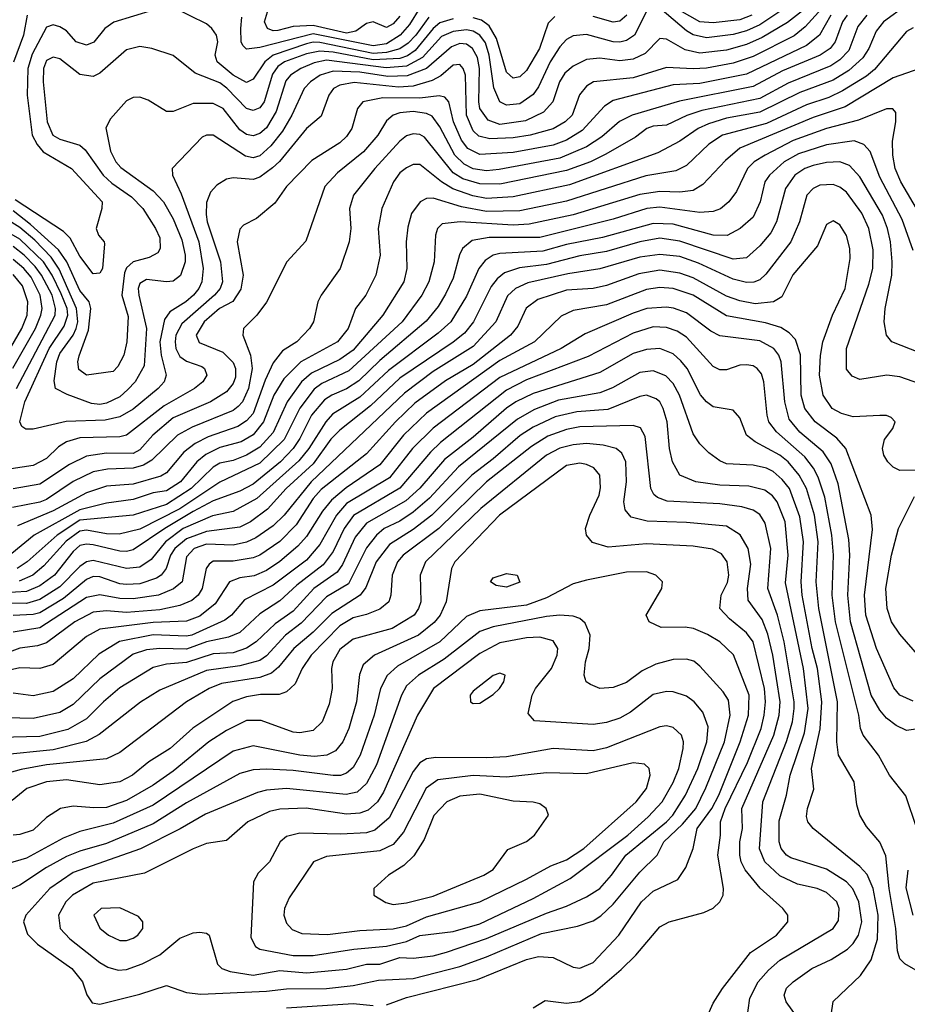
# Model space of a CAD drawing. Header units: inches. Extents: x 1793389 to 1900389, y 320802 to 470796.
# Tile 448 of 656: x 1840709 to 1843372, y 454002 to 456956. Entities that reach past the tile are written whole.
import ezdxf

# ---------------------------------------------------------------- set-up
doc = ezdxf.new("R2010")
doc.units = ezdxf.units.IN
doc.header["$MEASUREMENT"] = 0
doc.layers.add('B8445', color=7, linetype='Continuous')

msp = doc.modelspace()

# ---------------------------------------------------------------- linework, layer by layer
at = {"layer": 'B8445', "color": 2}
for points, elevation in [([(1843210, 457101.2), (1843012.4, 456947.6), (1842937, 456903), (1842890, 456881.4), (1842830, 456864.2), (1842750, 456856), (1842705.6, 456865.6), (1842650, 456898), (1842630, 456899.3), (1842585.5, 456854.5), (1842550, 456837.4), (1842510, 456832.6), (1842450, 456840.5), (1842410, 456836.9), (1842370, 456816.2), (1842344.7, 456795.3), (1842328.8, 456770), (1842308.5, 456710), (1842280.8, 456679.2), (1842227.1, 456652.9), (1842150, 456641.4), (1842114.8, 456654.8), (1842090, 456689.4), (1842086.6, 456710), (1842088.9, 456810), (1842082.3, 456842.3), (1842067.6, 456870), (1842050, 456882.6), (1842030, 456884.7), (1842005.1, 456874.9), (1841930.1, 456809.9), (1841872.1, 456787.9), (1841813.9, 456786.1), (1841730, 456798.9), (1841650, 456801.2), (1841610.5, 456790), (1841581.6, 456770), (1841562.4, 456750), (1841526, 456670), (1841497.8, 456622.2), (1841462.3, 456577.7), (1841430, 456548.2), (1841410, 456542), (1841386.4, 456546.4), (1841290, 456609.3), (1841270, 456609.3), (1841256.3, 456603.7), (1841166.8, 456510), (1841167.3, 456490), (1841194, 456434), (1841246.7, 456290), (1841259.6, 456210), (1841255.3, 456170), (1841247, 456150), (1841230.3, 456130), (1841208.2, 456110), (1841159.9, 456080.1), (1841143.4, 456056.6), (1841130.2, 455990), (1841133.6, 455950), (1841148.5, 455890), (1841142.4, 455870), (1841124.4, 455850), (1841050, 455788.2), (1841010, 455765.1), (1840965.4, 455754.6), (1840848.8, 455751.2), (1840750, 455727.8), (1840727.8, 455727.8), (1840716.2, 455736.2), (1840709.7, 455750), (1840724.8, 455810), (1840797.4, 455970), (1840842.8, 456037.2), (1840853.7, 456070), (1840851.3, 456090), (1840833.6, 456133.6), (1840806.6, 456190), (1840780.3, 456230), (1840710, 456298.2), (1840670, 456321.2)], 338), ([(1843370, 456999.7), (1843300.4, 456950), (1843278.2, 456921.8), (1843256.5, 456870), (1843238.7, 456841.3), (1843196.7, 456803.3), (1843150, 456774.2), (1843050, 456737.6), (1842930, 456678.4), (1842830, 456660.9), (1842775.9, 456644.1), (1842744.9, 456630), (1842690, 456591.5), (1842623.4, 456556.6), (1842359.1, 456460.9), (1842190, 456425.1), (1842110, 456419.3), (1842068.2, 456428.2), (1842009.1, 456449.1), (1841975.1, 456470), (1841910, 456522), (1841890, 456522), (1841870, 456511.8), (1841850, 456497), (1841830.4, 456470), (1841795.5, 456390), (1841784.9, 456330), (1841790.4, 456249.6), (1841778, 456190), (1841747.7, 456130), (1841716.3, 456090), (1841694.4, 456030), (1841663, 455990), (1841552.7, 455930), (1841501.5, 455878.5), (1841471.4, 455830), (1841440.7, 455750), (1841410, 455711.1), (1841373.4, 455690), (1841310, 455673.1), (1841267.8, 455652.2), (1841241.1, 455630), (1841191.7, 455570), (1841150, 455543.1), (1841110, 455537.2), (1841050, 455516.8), (1840970, 455506.2), (1840890, 455485.8), (1840752.4, 455410), (1840685.5, 455354.5)], 358), ([(1843031.5, 457008.5), (1842930, 456940.8), (1842890, 456922.8), (1842850, 456911.9), (1842770, 456902), (1842730, 456911), (1842710, 456922.6), (1842630, 456991.1)], 334), ([(1843115.8, 456990), (1843065.3, 456934.7), (1843032.5, 456907.5), (1842910, 456845.6), (1842850, 456825.6), (1842770, 456810.9), (1842730, 456808.6), (1842650, 456813), (1842550, 456781.7), (1842430.3, 456769.7), (1842410, 456757), (1842388.9, 456731.1), (1842366.4, 456670), (1842345.5, 456650), (1842310, 456628.5), (1842241, 456610), (1842190, 456602), (1842119.2, 456599.2), (1842087.1, 456607.1), (1842070, 456622.9), (1842049.8, 456670), (1842046.3, 456790), (1842039.6, 456810), (1842030, 456822), (1842010, 456819.6), (1841972.7, 456787.3), (1841946.8, 456773.2), (1841890, 456756.5), (1841845.8, 456754.2), (1841712.4, 456767.6), (1841670, 456759.7), (1841650.6, 456750), (1841637.1, 456730), (1841613.3, 456666.7), (1841570, 456629.4), (1841489.2, 456530.8), (1841468.2, 456511.8), (1841430, 456483.6), (1841410, 456476.9), (1841350, 456482), (1841330, 456478), (1841300.4, 456459.6), (1841281.3, 456438.7), (1841270, 456408), (1841268.7, 456371.3), (1841271.8, 456350), (1841311.7, 456230), (1841318, 456170), (1841310.3, 456150), (1841293.7, 456130), (1841196.1, 456043.9), (1841177.7, 456010), (1841175.6, 455990), (1841177.4, 455970), (1841190, 455946), (1841210, 455932.2), (1841256, 455916), (1841264, 455910), (1841270.5, 455890), (1841259.1, 455870), (1841233.4, 455850), (1841142.5, 455797.5), (1841030, 455709.6), (1841010, 455705.1), (1840890, 455702), (1840850, 455689.6), (1840825.4, 455674.6), (1840790, 455639.6), (1840750, 455618.7), (1840650, 455603.6)], 342), ([(1842590, 456980.9), (1842554, 456910), (1842530, 456893.3), (1842510, 456888.3), (1842490, 456889.7), (1842410, 456911.3), (1842370, 456907.3), (1842350, 456897), (1842330, 456875.1), (1842300.9, 456830), (1842265.3, 456754.7), (1842250, 456731.8), (1842210, 456703.5), (1842170, 456699.6), (1842149.6, 456710), (1842131.9, 456751.9), (1842117.3, 456850), (1842106.2, 456886.2), (1842089.6, 456910), (1842070, 456922), (1842050, 456926), (1842010, 456920.3), (1841974.3, 456905.7), (1841917.8, 456842.2), (1841870, 456816.5), (1841808.8, 456811.2), (1841630, 456834.9), (1841593.1, 456826.9), (1841553, 456810), (1841521.3, 456790), (1841507.6, 456772.4), (1841479, 456681), (1841450, 456631.6), (1841430, 456614.7), (1841410, 456608), (1841390, 456611.5), (1841370, 456625.6), (1841319.5, 456690), (1841290, 456705.1), (1841230, 456705.1), (1841170, 456681.2), (1841150, 456681.2), (1841094.9, 456714.9), (1841070, 456723.7), (1841050, 456722.7), (1841030, 456713.2), (1840981.7, 456658.3), (1840968.2, 456631.8), (1840982.2, 456562.2), (1840997.6, 456530), (1841012.4, 456512.4), (1841110, 456443.1), (1841140.3, 456410), (1841170, 456359.1), (1841195.8, 456295.8), (1841206, 456250), (1841205.7, 456230), (1841191.5, 456188.5), (1841170, 456172), (1841150, 456169.6), (1841090, 456176.9), (1841070, 456165.2), (1841064.9, 456150), (1841066.3, 456130), (1841090.2, 456030), (1841082.6, 455917.4), (1841055.8, 455870), (1841033.6, 455846.4), (1841010, 455825.1), (1840970, 455806), (1840950, 455802.2), (1840924.5, 455804.5), (1840851.3, 455831.3), (1840817.2, 455850), (1840812.3, 455872.3), (1840820.4, 455930), (1840830, 455954.9), (1840869.8, 456010), (1840878.9, 456030), (1840883.7, 456050), (1840880.2, 456090), (1840827.8, 456207.8), (1840803.9, 456243.9), (1840754.8, 456294.8), (1840710, 456332.4), (1840670, 456358)], 334), ([(1843191.7, 456970), (1843177.7, 456950), (1843156, 456890), (1843140.3, 456870), (1843110.2, 456849.8), (1842997.7, 456802.3), (1842910, 456755.3), (1842688.2, 456711.8), (1842546.8, 456670), (1842509.1, 456650.9), (1842455.5, 456604.5), (1842410, 456575.1), (1842330, 456540.9), (1842147.2, 456507.2), (1842110, 456503.1), (1842070, 456508.7), (1842042.7, 456522.7), (1842014.8, 456550), (1841970, 456634.5), (1841946.4, 456666.4), (1841930, 456675.1), (1841890, 456681), (1841850, 456676.9), (1841830, 456669.6), (1841810, 456652.7), (1841783.8, 456610), (1841740.5, 456559.5), (1841663, 456497), (1841624.2, 456455.8), (1841568, 456292), (1841511, 456230), (1841450, 456108.7), (1841421, 456070), (1841381, 456030), (1841378.8, 456010), (1841402, 455950), (1841406.5, 455910), (1841395.8, 455850), (1841377.4, 455810), (1841364.6, 455795.4), (1841350, 455783.5), (1841226.5, 455733.5), (1841183, 455710), (1841105.4, 455634.6), (1841080.4, 455619.6), (1841050, 455610.9), (1840972.5, 455607.5), (1840930, 455599.7), (1840869.3, 455570.7), (1840790, 455517.2), (1840770, 455508.6), (1840687.3, 455492.7)], 350), ([(1843142.4, 456970), (1843108.5, 456910), (1843070, 456878.5), (1842890, 456792.9), (1842750, 456764.8), (1842670, 456760.4), (1842490, 456713.3), (1842463.2, 456696.8), (1842396.4, 456623.6), (1842350, 456594.7), (1842310, 456579.8), (1842190, 456558.2), (1842090, 456552.2), (1842053.6, 456570), (1842034.7, 456594.7), (1842010.9, 456650), (1841996.3, 456710), (1841984.2, 456724.2), (1841967.8, 456727.8), (1841910, 456721.2), (1841798.5, 456721.5), (1841738.8, 456710), (1841723, 456690), (1841705.5, 456630), (1841690, 456606), (1841670, 456587), (1841586.1, 456533.9), (1841510, 456456), (1841474.6, 456405.4), (1841419.8, 456360.2), (1841380.7, 456339.3), (1841370, 456328), (1841362, 456290), (1841379.5, 456190), (1841372.3, 456147.7), (1841349.2, 456110.8), (1841308.5, 456090), (1841262.6, 456050), (1841238.4, 456010), (1841247.8, 455987.8), (1841319.2, 455959.2), (1841350, 455927.3), (1841356.5, 455910), (1841356.4, 455883.6), (1841350, 455864.5), (1841330, 455839.6), (1841282, 455810), (1841170, 455761.7), (1841108.5, 455710), (1841070, 455665.4), (1841050, 455654.5), (1840970, 455656), (1840910, 455646.9), (1840858.4, 455621.6), (1840770, 455563.1), (1840690, 455548.3)], 346), ([(1840731.5, 456970), (1840720.8, 456910), (1840691.2, 456828.8)], 322), ([(1841110, 456985.1), (1840991.7, 456948.3), (1840964.9, 456930), (1840931.7, 456888.3), (1840910, 456879.5), (1840879, 456890), (1840850, 456922.7), (1840830, 456934.5), (1840810, 456940.9), (1840790, 456934), (1840747, 456853), (1840733.8, 456810), (1840731.6, 456730), (1840747.2, 456610), (1840761.3, 456581.3), (1840779.7, 456559.7), (1840864.9, 456510), (1840956.3, 456410), (1840955.5, 456390), (1840939.1, 456330), (1840946, 456310), (1840962.8, 456290), (1840963.5, 456283.5), (1840957.3, 456210), (1840950, 456195.3), (1840930, 456194), (1840890, 456246.6), (1840860.7, 456300.7), (1840840.7, 456320.7), (1840695.8, 456415.8)], 326), ([(1843250.4, 456970), (1843224, 456936), (1843196.6, 456863.4), (1843170, 456835.8), (1843142.5, 456817.5), (1843014.7, 456765.3), (1842930, 456719.3), (1842755.8, 456684.2), (1842711.1, 456668.9), (1842650, 456639.7), (1842610, 456636.3), (1842591, 456630), (1842556.5, 456603.5), (1842467.4, 456552.6), (1842422, 456530), (1842350, 456503.5), (1842150, 456463.1), (1842090, 456463.8), (1842039.1, 456479.1), (1842010, 456496.4), (1841923.3, 456603.3), (1841910, 456611.6), (1841890, 456613.6), (1841870, 456607.3), (1841850, 456592), (1841774.4, 456510), (1841710.5, 456430), (1841699.1, 456390), (1841703, 456330), (1841698, 456290), (1841670.7, 456210), (1841614, 456130), (1841604, 456110), (1841590.6, 456050), (1841579.1, 456030), (1841540.7, 455990), (1841497.4, 455962.6), (1841470, 455926.6), (1841445.5, 455874.5), (1841410, 455774.5), (1841390, 455752.8), (1841363.8, 455736.2), (1841275.2, 455704.8), (1841235.3, 455684.7), (1841201.5, 455658.5), (1841150, 455596.9), (1841132.9, 455587.1), (1841050, 455562.7), (1840970, 455556.4), (1840910, 455536.9), (1840810, 455482.4), (1840702.7, 455437.3)], 354), ([(1841936.7, 456963.3), (1841897.8, 456910), (1841874.4, 456885.6), (1841850, 456869.1), (1841810, 456857.2), (1841770, 456854.5), (1841610, 456887.9), (1841590, 456889.1), (1841570, 456884.1), (1841470, 456849.8), (1841444.9, 456830), (1841410, 456778), (1841390, 456767.6), (1841350, 456789.7), (1841302, 456830), (1841296.2, 456850), (1841303.7, 456890), (1841299.5, 456910), (1841286, 456930), (1841270, 456943.7), (1841171.9, 456991.9)], 326), ([(1841910, 456991.2), (1841878.3, 456941.7), (1841850.3, 456910), (1841810, 456883.4), (1841770, 456877.8), (1841590, 456914), (1841430, 456872.4), (1841390, 456867.3), (1841378.4, 456878.4), (1841374, 456890), (1841372.8, 456930), (1841376.1, 456963.9)], 322), ([(1841850, 456966.3), (1841830, 456944), (1841810, 456933), (1841769.5, 456949.5), (1841750, 456944.7), (1841718.1, 456921.9), (1841690, 456915.7), (1841590, 456939.1), (1841530, 456936), (1841483.7, 456923.7), (1841470, 456923.1), (1841452.7, 456930), (1841444.2, 456950), (1841455.8, 456990)], 318), ([(1842530.2, 456969.8), (1842510, 456951.5), (1842490, 456948.2), (1842430, 456965.7)], 330), ([(1842906, 456970), (1842870, 456955.8), (1842790, 456946.6), (1842750, 456949.8), (1842690, 456984.1)], 330), ([(1842010, 456958.4), (1841970, 456946.6), (1841950, 456929.8), (1841895.9, 456864.1), (1841872.2, 456847.8), (1841850, 456839.9), (1841770, 456835.8), (1841650, 456859.1), (1841610, 456861.3), (1841570, 456853.8), (1841503.8, 456830), (1841483.9, 456816.1), (1841467.3, 456792.7), (1841443.1, 456710), (1841430, 456692), (1841410, 456683.6), (1841390, 456689.6), (1841331.2, 456751.2), (1841310, 456766.9), (1841235.8, 456795.8), (1841170, 456849), (1841106, 456870), (1841070, 456876), (1841030, 456865.2), (1840950, 456796), (1840930, 456786), (1840890, 456792), (1840830, 456838.7), (1840810, 456843.6), (1840790, 456834), (1840780.3, 456810), (1840780.2, 456770), (1840791.8, 456650), (1840808.4, 456610), (1840830, 456597.6), (1840890, 456579.3), (1840906.1, 456566.1), (1840959.5, 456490), (1840985.7, 456465.7), (1841044.3, 456424.3), (1841078.4, 456390), (1841117.1, 456330), (1841130, 456302), (1841130.5, 456270), (1841123.4, 456256.6), (1841097.7, 456242.3), (1841050, 456229.7), (1841030, 456212), (1841023.7, 456196.3), (1841016, 456130), (1841034.3, 456065.7), (1841030.3, 455990), (1841021.6, 455950), (1841003.8, 455916.2), (1840990, 455901.2), (1840910, 455889.5), (1840887, 455907), (1840883.6, 455930), (1840887.3, 455947.3), (1840915.7, 456024.3), (1840923, 456090), (1840918, 456110), (1840890, 456144.2), (1840850.8, 456230), (1840825.7, 456265.7), (1840742.1, 456342.1), (1840690, 456382.9)], 330), ([(1842314.7, 456965.3), (1842294.7, 456945.3), (1842268.7, 456870), (1842230, 456803.7), (1842210, 456784.5), (1842190, 456780.9), (1842170, 456799), (1842139.7, 456899.7), (1842117.2, 456937.2), (1842094.4, 456954.4), (1842070, 456961.6)], 330), ([(1843390, 456931.8), (1843370, 456920.9), (1843273.5, 456806.5), (1843250, 456787.1), (1843177.5, 456742.5), (1843136.8, 456723.2), (1843070, 456700.4), (1842950, 456644.5), (1842817.3, 456610), (1842777.1, 456582.9), (1842710, 456518.4), (1842677.2, 456502.8), (1842587.7, 456487.7), (1842350, 456412.1), (1842210, 456383.1), (1842110, 456381.1), (1842035, 456395), (1841950, 456420.5), (1841930, 456419.5), (1841910.4, 456409.6), (1841885.1, 456374.9), (1841873.7, 456333.7), (1841868.4, 456290), (1841870.4, 456210), (1841861.6, 456170), (1841798.4, 456070), (1841710, 455964.7), (1841670, 455936.4), (1841584.2, 455895.8), (1841554.6, 455870), (1841511.6, 455810), (1841470, 455717.6), (1841430, 455673.7), (1841390, 455649.8), (1841350, 455634.2), (1841310, 455625.4), (1841290, 455614), (1841223.6, 455550), (1841150, 455502.2), (1841050, 455469.8), (1840890, 455455), (1840821.5, 455410), (1840732, 455330), (1840701.6, 455310)], 362), ([(1843450, 456823.7), (1843330, 456781.3), (1843185.6, 456694.4), (1843090, 456662.7), (1842869.2, 456570.8), (1842826.4, 456533.6), (1842758.5, 456461.4), (1842730, 456444.2), (1842690, 456439.1), (1842630, 456441), (1842570, 456432.2), (1842370, 456370.9), (1842237.6, 456342.4), (1842190, 456339.8), (1842030.3, 456349.7), (1841976.4, 456343.6), (1841963, 456330), (1841956.4, 456310), (1841952.7, 456230), (1841936.4, 456170), (1841915.3, 456130), (1841857, 456050), (1841696.8, 455903.2), (1841615.3, 455864.7), (1841592.6, 455847.4), (1841549.4, 455790.6), (1841503.2, 455696.8), (1841430, 455625.3), (1841310, 455568.5), (1841190, 455489), (1841070, 455427.4), (1841007.7, 455412.3), (1840970, 455413.5), (1840910, 455424.8), (1840890, 455421.6), (1840848.5, 455391.5), (1840781.9, 455318.2), (1840748.4, 455290), (1840707.9, 455272.1)], 366), ([(1843410, 456372.3), (1843352.8, 456470), (1843335.8, 456510), (1843328.2, 456550), (1843327.9, 456592.1), (1843338, 456650), (1843338, 456678), (1843328.9, 456688.9), (1843310, 456689.2), (1843225.5, 456654.5), (1843130, 456629.8), (1843030, 456594), (1842945.5, 456550), (1842913, 456530), (1842892.4, 456510), (1842859.2, 456440.8), (1842836.3, 456410), (1842811.7, 456388.3), (1842790, 456380.7), (1842750, 456378), (1842630, 456393.3), (1842590.2, 456389.8), (1842490, 456358), (1842270, 456302.4), (1842117.3, 456302.7), (1842066.6, 456293.4), (1842038, 456270), (1842028.8, 456251.2), (1842010, 456181.2), (1841987, 456133), (1841964.5, 456095.5), (1841928.2, 456051.8), (1841790, 455933.7), (1841727.1, 455872.9), (1841690, 455848.5), (1841645.5, 455830), (1841624.1, 455815.9), (1841584.9, 455770), (1841550, 455699.6), (1841530, 455669.7), (1841491.7, 455630), (1841410, 455563.1), (1841370, 455541.7), (1841290, 455512.8), (1841230, 455480.3), (1841144.6, 455430), (1841050, 455365.4), (1841030, 455360.4), (1841010, 455361.5), (1840930, 455380.4), (1840910, 455382.7), (1840890, 455378.5), (1840870, 455360.5), (1840813.4, 455290), (1840770, 455257.6), (1840730, 455240.7), (1840630, 455234.3)], 370), ([(1843390, 456264), (1843356.3, 456356.3), (1843290, 456483.7), (1843260.5, 456560.5), (1843241.7, 456581.7), (1843212.3, 456592.3), (1843130, 456581), (1843045.9, 456554.1), (1843002.4, 456530), (1842958.4, 456490), (1842944.9, 456470), (1842930.3, 456409.7), (1842910, 456363.7), (1842870.7, 456330), (1842831.7, 456308.3), (1842790, 456309.7), (1842670, 456343.1), (1842610, 456345.1), (1842457.3, 456302.7), (1842350, 456282), (1842278.2, 456261.8), (1842150, 456254.7), (1842130, 456249.6), (1842105.8, 456234.2), (1842086.4, 456210), (1842050, 456126.6), (1842002.4, 456050), (1841964.6, 456015.4), (1841816, 455904), (1841730, 455823.5), (1841647.5, 455772.5), (1841627.2, 455750), (1841576.5, 455670), (1841546.9, 455633.1), (1841420.6, 455519.4), (1841350, 455481.1), (1841287.9, 455467.9), (1841199.5, 455430), (1841146.7, 455390), (1841103.7, 455336.3), (1841070, 455314), (1841030, 455309.7), (1840930, 455333.3), (1840910, 455329.7), (1840890, 455315.8), (1840830, 455254.5), (1840770, 455216.8), (1840730, 455204.8), (1840654.7, 455205.3)], 374), ([(1843410, 455957), (1843325.2, 455990), (1843309.4, 456010), (1843302.9, 456050), (1843305.6, 456090), (1843325.1, 456190), (1843326.9, 456230), (1843321.7, 456290), (1843312.4, 456330), (1843297.7, 456370), (1843230, 456484.5), (1843198.5, 456518.5), (1843170, 456529.6), (1843130, 456528.2), (1843090, 456519.1), (1843064.9, 456510), (1843034.9, 456490), (1843007, 456450), (1842979.5, 456350), (1842963, 456317), (1842930, 456278), (1842890, 456241.6), (1842850, 456238), (1842690, 456292.1), (1842630, 456300.4), (1842570, 456289.8), (1842470, 456260.9), (1842390, 456247.6), (1842290, 456221.4), (1842208.3, 456211.7), (1842163.2, 456196.8), (1842141.2, 456178.8), (1842124.1, 456155.9), (1842070.3, 456050), (1842044, 456016), (1842010, 455988.3), (1841850, 455880.4), (1841761.9, 455798.2), (1841670, 455724.7), (1841642.6, 455697.4), (1841590, 455624), (1841508.9, 455550), (1841452.7, 455487.3), (1841401.6, 455450), (1841370, 455433.7), (1841270, 455421.2), (1841210, 455398.8), (1841174.3, 455370), (1841161.8, 455350), (1841148.8, 455310), (1841134, 455290), (1841119.3, 455280.7), (1841070, 455264.2), (1841030, 455261.5), (1841010, 455263.9), (1840950, 455284.4), (1840930, 455285.4), (1840910, 455276.9), (1840840.3, 455219.7), (1840770, 455177.2), (1840750, 455171.7), (1840690, 455168.5)], 378), ([(1843430, 455857), (1843350, 455884.5), (1843310.6, 455889.4), (1843230, 455877.2), (1843206.3, 455886.3), (1843190, 455908), (1843189.6, 455970), (1843257, 456163), (1843268.2, 456210), (1843270, 456266), (1843256.9, 456330), (1843235.7, 456375.7), (1843190, 456438.4), (1843170, 456454), (1843150, 456461.6), (1843110, 456459.6), (1843090, 456449.6), (1843070.4, 456430), (1843048.5, 456350), (1843023.1, 456290), (1842947.7, 456192.3), (1842930, 456176.2), (1842911.7, 456168.3), (1842890, 456168.2), (1842850, 456177.4), (1842746.1, 456226.1), (1842690, 456246), (1842630, 456252.2), (1842570, 456243.9), (1842450, 456208.4), (1842353.9, 456193.9), (1842233.7, 456166.3), (1842196.3, 456150), (1842172.7, 456127.3), (1842137.6, 456050), (1842070, 455975.8), (1841950, 455900.4), (1841864.1, 455835.9), (1841583.2, 455570), (1841502.6, 455470), (1841470, 455437.4), (1841418, 455402), (1841390, 455388.5), (1841350, 455379.7), (1841270, 455382.4), (1841233, 455370), (1841210, 455345.2), (1841196.4, 455270), (1841171.2, 455248.8), (1841126, 455230), (1841050, 455218.8), (1841010, 455219.8), (1840950, 455231), (1840910, 455223.1), (1840770, 455132.2), (1840690, 455118.5)], 382), ([(1843424.7, 455604.7), (1843350, 455604), (1843330, 455614), (1843314, 455630), (1843301.2, 455650), (1843297.2, 455670), (1843303.7, 455696.3), (1843328.7, 455730), (1843335.3, 455750), (1843323.1, 455763.1), (1843310, 455768.7), (1843289.1, 455769.1), (1843210, 455764.5), (1843174.5, 455774.5), (1843147, 455790), (1843119.6, 455830), (1843108.3, 455890), (1843111.3, 455948.7), (1843118.7, 455990), (1843147.3, 456070), (1843185.1, 456150), (1843200.1, 456239.9), (1843199.5, 456270), (1843190, 456308.7), (1843170, 456341.2), (1843150, 456352.7), (1843130, 456342), (1843102.4, 456277.6), (1843029, 456191), (1842995.3, 456124.7), (1842970.3, 456109.7), (1842915.8, 456104.2), (1842870, 456112.6), (1842830, 456126.9), (1842730, 456182.2), (1842690, 456196), (1842630, 456204.7), (1842566.3, 456193.7), (1842470, 456158.3), (1842430, 456149.7), (1842350, 456144.4), (1842263.4, 456116.6), (1842229.1, 456090.9), (1842203.4, 456036.6), (1842181.6, 456010), (1842070, 455922.2), (1841987.1, 455872.9), (1841894.2, 455805.8), (1841836.5, 455750), (1841750, 455653.3), (1841613.6, 455546.4), (1841590, 455519.6), (1841539, 455441), (1841489.3, 455390.7), (1841430, 455349.7), (1841410, 455341.7), (1841350, 455332.1), (1841290, 455331.3), (1841277.3, 455322.7), (1841268.5, 455310), (1841256.5, 455250), (1841244.9, 455230), (1841226.1, 455213.9), (1841190, 455199.1), (1841130, 455186.2), (1841030, 455178.2), (1840970, 455182.7), (1840930, 455179.1), (1840874.9, 455150), (1840790, 455086.3), (1840762.5, 455077.5), (1840710, 455071.1), (1840670, 455055.4)], 386), ([(1840699.3, 455850), (1840815.3, 456070), (1840816.8, 456090), (1840806.5, 456130), (1840774.6, 456190), (1840755.8, 456215.8), (1840723.1, 456250), (1840690, 456275.3)], 342), ([(1840689.2, 455910.8), (1840756.8, 456030), (1840772.8, 456070), (1840776.8, 456090), (1840770.8, 456130), (1840743.3, 456183.3), (1840721.4, 456210), (1840690, 456236.8)], 346), ([(1840634.2, 455890), (1840716.1, 456030), (1840732, 456070), (1840734.2, 456110), (1840718, 456158), (1840690, 456192.2)], 350), ([(1843390, 454912), (1843350, 454929.4), (1843331.6, 454951.6), (1843279.7, 455070), (1843247.3, 455170), (1843243.5, 455230), (1843267.2, 455427.2), (1843263.7, 455470), (1843187.6, 455670), (1843160.6, 455700.6), (1843095.6, 455750), (1843064.7, 455790), (1843054, 455830), (1843051.1, 455951.1), (1843036.6, 455996.6), (1843017.3, 456017.2), (1842992.3, 456032.3), (1842946.3, 456046.3), (1842830, 456068.2), (1842729.4, 456130), (1842670, 456149.7), (1842630, 456152.4), (1842590, 456146.6), (1842470, 456100.5), (1842370, 456083.6), (1842333.5, 456066.5), (1842253.4, 455990), (1842150, 455933.5), (1841930, 455775.8), (1841861.1, 455710), (1841790, 455620.5), (1841688.7, 455551.3), (1841645.1, 455514.9), (1841618, 455482), (1841570, 455405.6), (1841543.4, 455376.6), (1841490, 455331.1), (1841450, 455304), (1841412.3, 455287.7), (1841370, 455282), (1841339.1, 455270), (1841296, 455204), (1841250, 455167.1), (1841210, 455152.2), (1841110, 455148), (1840950, 455128), (1840910, 455105.6), (1840810, 455021.6), (1840770, 455009.6), (1840710, 455011.3), (1840670, 455002.6)], 390), ([(1843432.3, 454832.3), (1843370, 454823.7), (1843338.3, 454838.3), (1843310, 454860.9), (1843290, 454884.5), (1843263.5, 454930), (1843202, 455150), (1843193.5, 455230), (1843199.8, 455350), (1843197, 455397), (1843164.2, 455564.2), (1843143.6, 455623.6), (1843119.6, 455659.6), (1843050, 455718.7), (1843018, 455758), (1843004.4, 455810), (1842994, 455930), (1842986.3, 455950), (1842971.8, 455970), (1842930, 455992.8), (1842810, 456007.6), (1842782.2, 456022.2), (1842710, 456076.3), (1842671, 456091), (1842650, 456094), (1842590.3, 456089.7), (1842550, 456075.4), (1842406.1, 456013.9), (1842334, 455970), (1842150, 455883.1), (1841949.3, 455730.7), (1841887.2, 455670), (1841818.3, 455581.7), (1841690, 455504.4), (1841659.6, 455470), (1841610, 455381.6), (1841570, 455334.3), (1841470, 455259.7), (1841384, 455216), (1841344.4, 455170), (1841325.2, 455154.8), (1841226, 455110), (1841210, 455106.8), (1841110, 455110.8), (1841009.2, 455090.8), (1840946.8, 455053.2), (1840870, 454978.4), (1840810, 454940.5), (1840750, 454927.8), (1840690, 454935.6)], 394), ([(1843400.7, 454530), (1843367.5, 454627.5), (1843319, 454690), (1843286, 454750), (1843239.5, 454810), (1843232, 454830), (1843226.3, 454870), (1843156.4, 455150), (1843146.2, 455230), (1843150.9, 455350), (1843145.3, 455410), (1843124.2, 455524.2), (1843104.2, 455584.2), (1843090.7, 455610.7), (1843064.7, 455644.7), (1842979.8, 455719.8), (1842956.9, 455750), (1842951.3, 455770), (1842941.6, 455870), (1842934.2, 455894.1), (1842921.2, 455910), (1842910, 455918), (1842890, 455920.9), (1842870, 455919.3), (1842830, 455906), (1842810, 455906), (1842790, 455916), (1842710, 456003.6), (1842681.3, 456021.3), (1842650, 456032.8), (1842610, 456034.3), (1842550, 456015.8), (1842414.5, 455945.5), (1842230, 455875.6), (1842170, 455844.7), (1841971.9, 455688.1), (1841941.2, 455658.8), (1841850, 455551.1), (1841711, 455469), (1841682.4, 455430), (1841650, 455360.7), (1841619.6, 455320.4), (1841540.7, 455259.3), (1841490, 455213), (1841430, 455173.3), (1841370, 455118), (1841336.2, 455103.8), (1841270, 455089.8), (1841210, 455067.8), (1841130, 455069.8), (1841090, 455065.7), (1841050, 455052.6), (1840950, 454978.7), (1840870, 454901.6), (1840830, 454878), (1840750, 454859.7), (1840670, 454861.3)], 398), ([(1843424, 454090), (1843364.2, 454124.2), (1843350, 454139), (1843343, 454163), (1843337.7, 454230), (1843318, 454350), (1843307.5, 454447.5), (1843290, 454488.7), (1843250, 454535.3), (1843229.3, 454570), (1843220.7, 454600.7), (1843212.3, 454670), (1843165.1, 454750), (1843160.5, 454790), (1843162.7, 454910), (1843106.6, 455190), (1843098.7, 455270), (1843104.5, 455390), (1843093.1, 455470), (1843069.8, 455549.8), (1843047.1, 455590), (1843014.7, 455630), (1842989.8, 455649.8), (1842916, 455690), (1842890, 455709.3), (1842870, 455762), (1842850, 455785.2), (1842790, 455795.1), (1842770, 455809.4), (1842751.2, 455831.2), (1842711.3, 455910), (1842693, 455933), (1842670, 455953.6), (1842630, 455969.7), (1842590, 455966.6), (1842550, 455954.3), (1842450, 455897.4), (1842250, 455834.5), (1842198, 455810), (1842170, 455791.1), (1842070, 455704), (1841983.4, 455636.6), (1841909.4, 455550.6), (1841867.2, 455512.8), (1841750, 455445.4), (1841715.9, 455404.1), (1841678, 455322), (1841661.7, 455298.3), (1841591.8, 455250), (1841530, 455182), (1841476.1, 455143.9), (1841418.4, 455090), (1841389.3, 455070.7), (1841350, 455056.4), (1841290, 455054), (1841210, 455027.7), (1841150, 455022.6), (1841110, 455012.8), (1841010, 454951.6), (1840960.5, 454910), (1840910, 454858.7), (1840853.3, 454826.7), (1840770, 454805.7), (1840650, 454802.6)], 402), ([(1843144, 453970), (1843150, 454011.3), (1843231.5, 454088.5), (1843263.8, 454136.2), (1843282.5, 454197.5), (1843284.8, 454270), (1843269.8, 454349.8), (1843252, 454392), (1843230, 454416.2), (1843089.5, 454529.5), (1843074, 454550), (1843070, 454566), (1843072.7, 454590), (1843091.8, 454648.2), (1843084.7, 454710), (1843110.8, 454829.2), (1843115.6, 454910), (1843102.4, 455010), (1843086.6, 455070), (1843056.4, 455230), (1843053.3, 455270), (1843060.9, 455390), (1843050, 455465.2), (1843018.3, 455550), (1842996.9, 455576.9), (1842970, 455600.5), (1842950, 455611.2), (1842910, 455619.7), (1842830, 455623.6), (1842810, 455632.3), (1842776.6, 455656.6), (1842750, 455684), (1842730, 455714), (1842688.2, 455830), (1842670, 455864.5), (1842647.3, 455887.3), (1842610, 455903), (1842570, 455898), (1842488.1, 455851.9), (1842450, 455836.9), (1842325.7, 455814.3), (1842253.7, 455786.3), (1842202.3, 455757.7), (1842025.5, 455614.5), (1841938.9, 455521.1), (1841890, 455479.1), (1841850, 455452.2), (1841802.4, 455430), (1841779.5, 455410), (1841750, 455372), (1841696, 455264), (1841630, 455224.7), (1841553.9, 455146.1), (1841507, 455110), (1841450, 455048), (1841430, 455034), (1841370, 455017.8), (1841270, 455003.9), (1841130, 454945.1), (1841071.7, 454908.3), (1840947.9, 454812.1), (1840909.1, 454790.9), (1840810, 454765.6), (1840650.2, 454749.8)], 406), ([(1843050, 453953.2), (1843009, 454010), (1843002.7, 454030), (1843010, 454050.8), (1843029.2, 454070), (1843086, 454110), (1843143.3, 454136.7), (1843192.5, 454167.5), (1843210, 454184.9), (1843226, 454210), (1843235.1, 454250), (1843226.9, 454310), (1843208.7, 454348.7), (1843190, 454369.6), (1843130, 454407.8), (1843022.3, 454442.2), (1843009.5, 454450), (1842994, 454470), (1842987.8, 454490), (1842987.3, 454552.7), (1843009.6, 454630), (1843020.4, 454690), (1843063.3, 454816.7), (1843074.8, 454890), (1843060.3, 455010), (1843006.3, 455266.3), (1843014.8, 455350), (1843005.7, 455450), (1842981.3, 455510), (1842967.6, 455527.6), (1842944.9, 455544.9), (1842896.6, 455556.6), (1842810, 455559.7), (1842738, 455570), (1842689.7, 455589.7), (1842667.6, 455630), (1842658.7, 455670), (1842651.2, 455750), (1842639.6, 455790), (1842629.7, 455809.7), (1842619.1, 455819.1), (1842590, 455829.6), (1842570, 455825.6), (1842473.3, 455786.7), (1842380.4, 455779.6), (1842315.5, 455764.5), (1842250, 455733.5), (1842211, 455709), (1842130, 455638.3), (1842065.3, 455590), (1841945.3, 455470), (1841890, 455427.2), (1841818.7, 455381.3), (1841778.9, 455330), (1841747.2, 455252.8), (1841730.4, 455230), (1841645.5, 455174.5), (1841590, 455118.9), (1841531.8, 455070), (1841486.1, 455013.9), (1841464.3, 454995.7), (1841430, 454982.7), (1841315.1, 454964.9), (1841277.3, 454950), (1841210, 454909.6), (1841010, 454758), (1840970, 454738.4), (1840790, 454720.4), (1840713.5, 454706.5), (1840618.9, 454681.1)], 410), ([(1842889.2, 453949.2), (1842899.3, 454020.7), (1842925.1, 454070), (1842955.2, 454104.8), (1842990, 454134.4), (1843149.3, 454230), (1843165.8, 454254.2), (1843167.6, 454290), (1843160.7, 454310), (1843130, 454337.6), (1843102, 454350), (1843042.8, 454362.8), (1842990, 454387.6), (1842944.2, 454430), (1842928.5, 454468.5), (1842938.9, 454610), (1843010, 454790.7), (1843027.6, 454850), (1843032.9, 454890), (1843032.9, 454910), (1843002.4, 455090), (1842982.7, 455170), (1842954, 455250), (1842962.6, 455370), (1842945.3, 455445.3), (1842930, 455472), (1842910, 455485.1), (1842875.2, 455495.2), (1842810, 455504), (1842651.4, 455511.4), (1842622.3, 455522.3), (1842611.5, 455531.5), (1842602.9, 455550), (1842586, 455706), (1842571.3, 455731.3), (1842550, 455738.4), (1842390, 455734.5), (1842350, 455727.2), (1842293.7, 455706.3), (1842244.4, 455675.6), (1842110, 455569.7), (1841967, 455430), (1841859.3, 455350), (1841843.1, 455330), (1841826.4, 455290), (1841823, 455230), (1841816.3, 455210), (1841790, 455187.6), (1841750, 455171.3), (1841710, 455162), (1841670, 455137.4), (1841583.8, 455050), (1841556.4, 455010), (1841535.8, 454964.2), (1841510, 454939.3), (1841488.2, 454931.8), (1841431.3, 454931.3), (1841390, 454924.7), (1841349, 454911), (1841229.1, 454830.9), (1841160.7, 454770), (1841096.3, 454730), (1841047.7, 454690), (1841010, 454669.6), (1840950, 454660.5), (1840850, 454675.4), (1840790, 454669.7), (1840730.8, 454650), (1840686.6, 454613.4)], 414), ([(1842766.5, 453953.5), (1842790, 454006), (1842818, 454050), (1842902, 454158), (1842979.3, 454210), (1843013.2, 454250), (1843013.2, 454270), (1842999, 454290), (1842931.1, 454351.1), (1842886.1, 454406.1), (1842873.3, 454430), (1842869.7, 454450), (1842869.7, 454490), (1842877.4, 454530), (1842875.8, 454590), (1842972, 454810), (1842987.6, 454870), (1842990.8, 454910), (1842968.7, 455050), (1842953.2, 455113.2), (1842936.3, 455156.3), (1842894.3, 455214.3), (1842892.8, 455250), (1842902.4, 455322.4), (1842895.1, 455370), (1842871, 455411), (1842830, 455436.9), (1842710, 455448), (1842591.3, 455451.3), (1842543.3, 455463.3), (1842526, 455486), (1842521.6, 455510), (1842529.6, 455570), (1842527.3, 455630), (1842515.6, 455655.6), (1842499, 455670), (1842459.8, 455679.7), (1842410, 455684.4), (1842370, 455681), (1842329.3, 455670.7), (1842290, 455649.7), (1842092.2, 455490), (1841926.4, 455330), (1841910.4, 455290), (1841912.2, 455210), (1841906, 455190), (1841893, 455170), (1841826.8, 455130), (1841710, 455098), (1841670, 455066.6), (1841648.5, 455030), (1841644.4, 455010), (1841646.4, 454950), (1841637.3, 454902.7), (1841616.3, 454850), (1841590, 454823.7), (1841550, 454817), (1841530, 454818.4), (1841434.2, 454854.1), (1841390, 454853.3), (1841330, 454823.5), (1841276.3, 454790), (1841170, 454701.3), (1841110, 454659.7), (1841030, 454614), (1840970, 454592.8), (1840931.4, 454591.4), (1840870, 454597), (1840832, 454590), (1840790, 454562.7), (1840750, 454525.1), (1840710, 454511.6), (1840690, 454509.6)], 418), ([(1842250, 453992), (1842286, 454014), (1842350, 454005.5), (1842390, 454010.4), (1842430, 454034.9), (1842513.4, 454106.6), (1842558, 454150), (1842630, 454234.8), (1842658, 454250), (1842762, 454278), (1842789.5, 454290.5), (1842809.2, 454310), (1842819.3, 454330), (1842820.9, 454350), (1842803.6, 454450), (1842811.2, 454510), (1842811.2, 454550), (1842825.8, 454590), (1842892.2, 454727.8), (1842933.3, 454830), (1842943.1, 454870), (1842946.4, 454910), (1842943.9, 454950), (1842909.7, 455089.7), (1842890, 455117), (1842838.6, 455158.6), (1842809.3, 455190), (1842814, 455230), (1842832.2, 455267.8), (1842836.9, 455290), (1842831.5, 455330), (1842814.2, 455354.1), (1842787.9, 455367.9), (1842730, 455376.9), (1842590, 455384.2), (1842474.2, 455374.2), (1842427.3, 455387.3), (1842409.2, 455410), (1842406.6, 455430), (1842419.5, 455470), (1842447.3, 455530), (1842451.7, 455551.7), (1842449.4, 455590), (1842431.3, 455611.3), (1842410, 455622), (1842390, 455625.6), (1842350, 455618.7), (1842148.2, 455470), (1842014.8, 455330), (1842004.9, 455310), (1841988.4, 455210), (1841970.4, 455170), (1841952.2, 455147.8), (1841905.5, 455110), (1841774, 455050), (1841739.5, 455020.5), (1841728.5, 454991.5), (1841719.3, 454910), (1841696.5, 454830), (1841678.4, 454790), (1841656.9, 454763.1), (1841630.3, 454749.7), (1841594, 454746), (1841549.8, 454749.8), (1841410, 454777.6), (1841350, 454761.6), (1841110, 454599.7), (1840990, 454545.7), (1840890, 454520.5), (1840839.4, 454500.6), (1840730, 454440.5), (1840612.7, 454407.3)], 422), ([(1843430, 455021.2), (1843350, 455113.2), (1843324.5, 455150), (1843311.8, 455190), (1843307.8, 455250), (1843324.2, 455350), (1843345.1, 455430), (1843394, 455526)], 386), ([(1841810, 454000.5), (1841870, 454022.6), (1842083.1, 454076.9), (1842230, 454136.5), (1842266, 454146), (1842310, 454143), (1842370, 454114), (1842390, 454110.6), (1842430, 454128), (1842507, 454210), (1842574.5, 454310), (1842610, 454342), (1842683.2, 454376.8), (1842707.3, 454412.7), (1842729.5, 454470), (1842741.3, 454530), (1842785.3, 454590), (1842806.4, 454630), (1842870.9, 454790), (1842896, 454870), (1842897.7, 454930), (1842851, 455051), (1842809.3, 455090), (1842772.2, 455112.2), (1842730.7, 455129.3), (1842705.8, 455134.2), (1842633.2, 455133.2), (1842598, 455150), (1842589, 455170), (1842635.3, 455250), (1842638, 455270), (1842618, 455290), (1842590, 455299.3), (1842530, 455298.4), (1842410, 455275.1), (1842370, 455263.7), (1842290, 455222), (1842230, 455199.7), (1842090, 455183), (1842050, 455165.6), (1841970, 455089.7), (1841842.8, 455017.2), (1841811.5, 454988.5), (1841792, 454950), (1841772.9, 454870), (1841730.3, 454750), (1841710, 454712.3), (1841690, 454695.6), (1841671.4, 454688.6), (1841650, 454688.5), (1841530, 454703.5), (1841450, 454708.2), (1841410, 454706), (1841370, 454695.1), (1841210, 454606.6), (1841110, 454544), (1840970, 454484.4), (1840890, 454461.7), (1840850, 454445.4), (1840790, 454412.8), (1840710, 454359.6), (1840661.8, 454338.2)], 426), ([(1843389.7, 454269.7), (1843368.3, 454351.7), (1843374.7, 454405.3)], 398), ([(1841510, 453991.8), (1841710, 454005.3), (1841770, 453998.4)], 426)]:
    msp.add_lwpolyline(points, dxfattribs=dict(at, elevation=elevation))
for points, elevation in [([(1842170, 455254), (1842139, 455259), (1842122, 455270), (1842130, 455282), (1842170, 455294.8), (1842202, 455290), (1842210, 455269)], 422), ([(1842330, 455169.7), (1842290, 455165.4), (1842130, 455135.1), (1842090, 455121.1), (1841982.2, 455037.8), (1841905.5, 454990), (1841870, 454958), (1841854.4, 454930), (1841779.2, 454720.8), (1841750, 454664.5), (1841721.5, 454638.5), (1841688.7, 454631.3), (1841510, 454649.7), (1841450, 454644.7), (1841422.5, 454637.5), (1841266.8, 454573.2), (1841191.2, 454528.8), (1841071.3, 454468.7), (1840870, 454398.3), (1840799.3, 454350), (1840727.3, 454270), (1840720.7, 454250), (1840732.5, 454212.5), (1840762.5, 454182.5), (1840865.5, 454110), (1840898, 454070), (1840910.5, 454030.5), (1840926.4, 454006.4), (1840950, 454002.8), (1840970, 454007.7), (1841070, 454032.4), (1841150, 454059.1), (1841210, 454038), (1841252.4, 454032.4), (1841450, 454042), (1841510, 454048.9), (1841630, 454050.2), (1841710, 454059), (1841785.2, 454074.8), (1841890, 454080.3), (1842030, 454116), (1842110, 454144.6), (1842274.6, 454214.6), (1842382.7, 454237.3), (1842430, 454253), (1842452.5, 454267.5), (1842490, 454303), (1842570, 454399.3), (1842622, 454450), (1842641.3, 454490), (1842697.3, 454542.7), (1842737.3, 454590), (1842768.1, 454651.9), (1842823.9, 454790), (1842841.1, 454870), (1842835.2, 454915.2), (1842819.4, 454939.4), (1842750, 455017.2), (1842731.5, 455031.5), (1842710, 455038), (1842670, 455037), (1842617.3, 455022.7), (1842577, 455003), (1842530, 454967.3), (1842490, 454952.3), (1842450, 454949.4), (1842421.5, 454961.5), (1842409, 454970), (1842402.7, 454990), (1842407, 455030), (1842418, 455070), (1842420.9, 455110), (1842405.4, 455145.4), (1842390, 455159.3), (1842370, 455167)], 430), ([(1842270, 455104.2), (1842230, 455102), (1842150, 455086.6), (1842090, 455055.1), (1841950.5, 454950), (1841902.4, 454870), (1841800.8, 454639.2), (1841782.4, 454610), (1841754.8, 454585.2), (1841730, 454575.8), (1841690, 454572.8), (1841568.8, 454591.2), (1841490, 454588), (1841459.2, 454580.8), (1841394, 454550), (1841330, 454494), (1841270, 454485.2), (1841230, 454469.3), (1841084.1, 454395.9), (1840930, 454366.3), (1840868, 454330), (1840848.2, 454310), (1840826, 454270), (1840830.6, 454230), (1840859.3, 454199.3), (1840950, 454128.2), (1840973.8, 454113.8), (1841004.9, 454104.9), (1841030, 454106.4), (1841076.6, 454123.4), (1841130, 454150.5), (1841190, 454200.7), (1841230, 454217.3), (1841250, 454218.8), (1841270, 454216), (1841278, 454210), (1841302.4, 454122.4), (1841316, 454110), (1841340.7, 454100.7), (1841410, 454090.3), (1841490, 454103.6), (1841570, 454096.9), (1841690, 454107.4), (1841750, 454122.8), (1841790, 454122.4), (1841850, 454142.8), (1841890, 454141.3), (1841950, 454147.6), (1841990, 454158.9), (1842110, 454199.6), (1842290, 454276), (1842350, 454296.5), (1842410, 454325.3), (1842449.4, 454350), (1842485.1, 454390), (1842527.3, 454450), (1842649.6, 454550), (1842668.2, 454570), (1842706.9, 454630), (1842743.5, 454710), (1842771.1, 454790), (1842774.7, 454834.7), (1842758.9, 454878.9), (1842732.3, 454910), (1842710, 454926.6), (1842670, 454939.5), (1842650, 454940.7), (1842610, 454931.8), (1842541.4, 454878.6), (1842510, 454860.7), (1842470, 454847.3), (1842430, 454842), (1842253.2, 454853.2), (1842234.6, 454874.6), (1842247, 454930), (1842257, 454950), (1842304.5, 455010), (1842322, 455050), (1842323.7, 455070), (1842310, 455092.3)], 434), ([(1842150, 454995.3), (1842130, 454988.7), (1842070, 454942), (1842061, 454930), (1842062, 454910), (1842070, 454904.7), (1842090, 454906), (1842130, 454931.3), (1842148.7, 454950), (1842162, 454970), (1842166, 454990)], 438), ([(1842650, 454838), (1842630, 454835.1), (1842470, 454771.3), (1842430, 454763), (1842310, 454769.6), (1842170, 454745.1), (1842110, 454741.3), (1841957.3, 454742.7), (1841930, 454738.4), (1841910, 454727), (1841890, 454700.9), (1841818, 454562), (1841775.1, 454524.9), (1841750, 454516.9), (1841672.9, 454512.9), (1841550, 454515.6), (1841510, 454506), (1841490.4, 454489.6), (1841459.1, 454430), (1841424.6, 454395.4), (1841410.5, 454370), (1841403, 454203), (1841416.3, 454176.3), (1841430, 454168), (1841530, 454149.1), (1841590, 454149), (1841712.1, 454167.9), (1841810, 454176.9), (1841870, 454191.3), (1841910, 454208.9), (1842010, 454221.1), (1842090, 454244), (1842250, 454319.5), (1842360.5, 454379.5), (1842533.3, 454510), (1842594.9, 454565.1), (1842636.3, 454610), (1842670, 454667.7), (1842686.3, 454710), (1842699.6, 454770), (1842700.7, 454790), (1842695.1, 454810), (1842670, 454832.7)], 438), ([(1842550, 454727), (1842410, 454693.3), (1842290, 454696.9), (1842170, 454683.5), (1842070, 454688.5), (1841964, 454676), (1841929.1, 454650.9), (1841861.1, 454518.9), (1841830, 454481.6), (1841790, 454462.4), (1841630, 454445.6), (1841591, 454430), (1841518, 454322), (1841503.8, 454290), (1841501.6, 454270), (1841510, 454246), (1841526.7, 454226.7), (1841555.2, 454215.2), (1841632.3, 454212.3), (1841730, 454224.2), (1841830, 454229), (1841870, 454237.4), (1841930, 454264.4), (1842090, 454310.3), (1842230, 454377.4), (1842302.4, 454417.6), (1842350, 454435.8), (1842402, 454470), (1842558.4, 454610), (1842589.5, 454650), (1842600.9, 454690), (1842597.2, 454710), (1842583.2, 454723.2)], 442), ([(1842090, 454632.8), (1842030, 454626.3), (1841990.2, 454609.7), (1841951.7, 454568.3), (1841923, 454497), (1841891.8, 454448.2), (1841861.3, 454418.7), (1841816, 454390), (1841772, 454350), (1841772, 454330), (1841807.5, 454307.5), (1841830, 454302), (1841870, 454306.7), (1841950, 454326.7), (1842102, 454390), (1842130, 454406.8), (1842173.6, 454466.4), (1842230, 454491), (1842254, 454510), (1842295.3, 454570), (1842288.7, 454590), (1842270, 454604), (1842249.2, 454609.2), (1842190, 454611.6)], 446), ([(1841010, 454292.3), (1840954, 454290), (1840931.3, 454270), (1840950, 454231.3), (1840976, 454210), (1841010, 454194), (1841030, 454194), (1841050, 454200.7), (1841064, 454210), (1841079, 454230), (1841079, 454250), (1841065.6, 454265.6)], 438)]:
    msp.add_lwpolyline(points, close=True, dxfattribs=dict(at, elevation=elevation))

doc.saveas('drawing.dxf')
